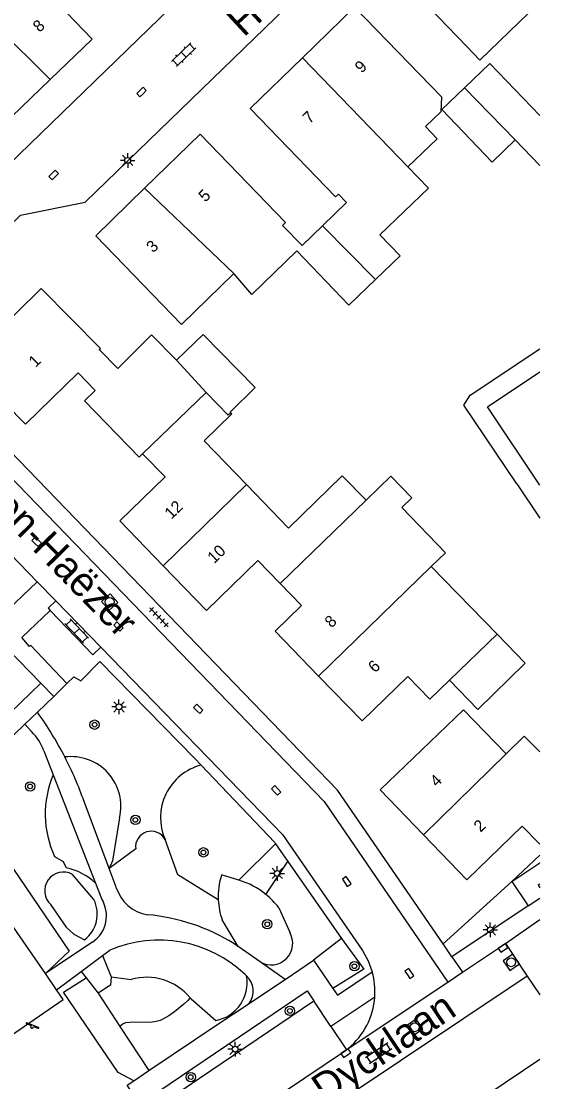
# Model space of a CAD drawing. Extents: x 136000 to 138005, y 398500 to 400500.
# Drawn here: x 137955.7 to 138000, y 399386.5 to 399477 of the extents above; entities that cross this region are included whole.
import ezdxf

# ---------------------------------------------------------------- set-up
doc = ezdxf.new("R2010")
doc.units = 0
for name, color, linetype in [('gg-afsc-erfafscheiding', 7, 'Continuous'), ('gg-afsc-hekwerk', 7, 'Continuous'), ('gg-afsc-muur', 7, 'Continuous'), ('gg-anno-huisnummerreeks BGT', 7, 'Continuous'), ('gg-anno-openbare ruimte label', 7, 'Continuous'), ('gg-bbg-gedigitaliseerde bebouwing', 7, 'Continuous'), ('gg-bbg-gedigitaliseerde bijgebouw', 7, 'Continuous'), ('gg-bbg-hoofdgebouw', 7, 'Continuous'), ('gg-bbg-tussenscheiding', 7, 'Continuous'), ('gg-knt-verharding', 7, 'Continuous'), ('gg-knt-verharding nz', 7, 'Continuous'), ('gt-grn-groengrens', 7, 'Continuous'), ('gt-grn-weggrens', 7, 'Continuous'), ('gt-symb-boom', 7, 'Continuous'), ('gt-symb-klinker verharding', 7, 'Continuous'), ('gt-symb-kolk', 7, 'Continuous'), ('gt-symb-lichtmast', 7, 'Continuous'), ('gt-symb-rioolschacht', 7, 'Continuous'), ('gt-symb-speelvoorziening', 7, 'Continuous'), ('gt-symb-tegel verharding', 7, 'Continuous')]:
    doc.layers.add(name, color=color, linetype=linetype)

# ---------------------------------------------------------------- blocks, each defined once
blk = doc.blocks.new('gt0-KOLK')
at = {"layer": 'gt-symb-kolk'}
blk.add_lwpolyline([(0, 0), (0.375, 0), (0.375, 0.4), (-0.375, 0.4), (-0.375, 0), (0, 0)], dxfattribs=at)
blk = doc.blocks.new('gt0-KL1')
at = {"layer": 'gt-symb-klinker verharding'}
for p, q in [((-1.15, 0.3), (1.15, 0.3)), ((-1, -0.3), (-1, 0.3)), ((-0.5, 0.3), (-0.5, 0.45)), ((0, -0.3), (0, 0.3)), ((0.5, 0.3), (0.5, 0.45)), ((1, -0.3), (1, 0.3)), ((-1.15, -0.3), (1.15, -0.3)), ((-0.5, -0.45), (-0.5, -0.3)), ((0.5, -0.45), (0.5, -0.3))]:
    blk.add_line(p, q, dxfattribs=at)
blk = doc.blocks.new('gt0-RS')
at = {"layer": 'gt-symb-rioolschacht'}
blk.add_lwpolyline([(-0.5, -0.5), (0.5, -0.5), (0.5, 0.5), (-0.5, 0.5)], close=True, dxfattribs=at)
blk.add_circle((0, 0), 0.375, dxfattribs=at)
blk = doc.blocks.new('gt0-LMAST')
at = {"layer": 'gt-symb-lichtmast'}
for p, q in [((-0.182, 0.173), (-0.447, 0.438)), ((-0.005, 0.246), (-0.005, 0.621)), ((0.172, 0.173), (0.437, 0.438)), ((-0.255, -0.004), (-0.63, -0.004)), ((-0.182, -0.181), (-0.447, -0.446)), ((-0.005, -0.254), (-0.005, -0.629)), ((0.437, -0.446), (0.172, -0.181)), ((0.245, -0.004), (0.62, -0.004))]:
    blk.add_line(p, q, dxfattribs=at)
blk.add_circle((-0.005, -0.004), 0.25, dxfattribs=at)
blk = doc.blocks.new('gt0-BOOM')
at = {"layer": 'gt-symb-boom'}
for radius in [0.4, 0.2]:
    blk.add_circle((0, 0), radius, dxfattribs=at)
blk = doc.blocks.new('gt0-SV')
at = {"layer": 'gt-symb-speelvoorziening'}
for p, q in [((-0.477, 0.255), (-0.08, 0.096)), ((0.542, -0.076), (-0.449, 0.324)), ((0.125, 0.014), (0.515, -0.143))]:
    blk.add_line(p, q, dxfattribs=at)
for centre, radius, start, end in [((-0.466, 0.291), 0.0369, 63.6251, 252.66016), ((-0.002, -0.005), 0.128, 127.68665, 8.59861), ((0.531, -0.111), 0.0363, 243.50852, 72.54358)]:
    blk.add_arc(centre, radius, start, end, dxfattribs=at)
blk = doc.blocks.new('gt0-TEG1')
at = {"layer": 'gt-symb-tegel verharding'}
for p, q in [((-1.125, 0), (1.125, 0)), ((-0.9, -0.25), (-0.9, 0.25)), ((-0.45, -0.25), (-0.45, 0.25)), ((0, -0.25), (0, 0.25)), ((0.45, -0.25), (0.45, 0.25)), ((0.9, -0.25), (0.9, 0.25))]:
    blk.add_line(p, q, dxfattribs=at)

msp = doc.modelspace()

# ---------------------------------------------------------------- linework, layer by layer
at = {"layer": 'gg-afsc-erfafscheiding'}
for p, q in [((137997.598, 399403.593), (138000, 399405.816)), ((137991.732, 399398.25), (137997.598, 399403.593))]:
    msp.add_line(p, q, dxfattribs=at)
at = {"layer": 'gg-afsc-hekwerk'}
for p, q in [((137952.077, 399403.896), (137957.752, 399395.72)), ((137957.752, 399395.72), (137957.758, 399395.712))]:
    msp.add_line(p, q, dxfattribs=at)
at = {"layer": 'gg-afsc-muur'}
msp.add_lwpolyline([(137998.043, 399437.533), (137993.521, 399444.239), (137994.041, 399445.094), (138000, 399449.073)], dxfattribs=at)
at = {"layer": 'gg-bbg-gedigitaliseerde bebouwing'}
for p, q in [((137986.49, 399482.43), (137993.772, 399474.875)), ((137991.604, 399470.583), (137984.17, 399478.23)), ((137971.333, 399441.2), (137974.938, 399437.474)), ((137983.111, 399438.227), (137978.544, 399433.746)), ((137983.111, 399438.227), (137985.163, 399436.135)), ((137974.938, 399437.474), (137978.544, 399433.746)), ((137996.347, 399424.699), (137990.733, 399430.478)), ((137990.607, 399419.135), (137992.284, 399420.761))]:
    msp.add_line(p, q, dxfattribs=at)
for points in [[(137997.951, 399478.91), (137999.068, 399477.751), (137994.885, 399473.72), (137993.772, 399474.875)], [(137991.604, 399470.583), (137991.532, 399469.293), (137990.224, 399468.037), (137991.221, 399466.998), (137988.724, 399464.601)], [(137986.341, 399458.797), (137990.481, 399462.77), (137988.724, 399464.601)], [(137962.06, 399458.72), (137969.395, 399451.153), (137973.855, 399455.483)], [(137986.341, 399458.797), (137988.068, 399456.998), (137985.953, 399454.969)], [(137979.246, 399457.439), (137975.395, 399453.701), (137973.855, 399455.483)], [(137985.953, 399454.969), (137983.696, 399452.802), (137979.246, 399457.439)], [(137971.333, 399441.2), (137973.694, 399443.511), (137973.604, 399443.603)], [(137985.163, 399436.135), (137987.28, 399438.187), (137989.067, 399436.343), (137988.207, 399435.51), (137991.945, 399431.653), (137990.733, 399430.478)], [(137986.36, 399411.4), (137993.468, 399418.251), (137997.123, 399414.473)], [(137997.123, 399414.473), (137998.677, 399415.994), (138000, 399414.642)]]:
    msp.add_lwpolyline(points, dxfattribs=at)
at = {"layer": 'gg-bbg-gedigitaliseerde bijgebouw'}
for p, q in [((137993.57, 399471.346), (137991.634, 399469.487)), ((137991.634, 399469.487), (137995.931, 399465.011)), ((137995.931, 399465.011), (137997.907, 399466.908)), ((137997.907, 399466.908), (138000, 399464.727))]:
    msp.add_line(p, q, dxfattribs=at)
for points in [[(137993.57, 399471.346), (137995.74, 399473.429), (138000, 399468.991)], [(137973.604, 399443.603), (137973.554, 399443.654), (137975.686, 399445.751), (137971.24, 399450.271), (137968.963, 399448.089)], [(137996.347, 399424.699), (137998.754, 399422.221), (137994.696, 399418.279), (137992.284, 399420.761)]]:
    msp.add_lwpolyline(points, dxfattribs=at)
at = {"layer": 'gg-bbg-hoofdgebouw'}
for p, q in [((137979.715, 399473.9), (137984.17, 399478.23)), ((137975.26, 399469.57), (137979.715, 399473.9)), ((137966.241, 399462.779), (137970.98, 399467.38)), ((137962.06, 399458.72), (137966.241, 399462.779)), ((137981.105, 399421.125), (137984.82, 399417.29)), ((137986.36, 399411.4), (137990.07, 399407.565))]:
    msp.add_line(p, q, dxfattribs=at)
for points in [[(137958.176, 399472.047), (137961.77, 399475.51), (137959.577, 399477.791)], [(137951.839, 399470.417), (137954.07, 399468.09), (137958.176, 399472.047)], [(137981.447, 399459.577), (137983.489, 399461.559), (137982.792, 399462.276), (137982.541, 399462.032), (137975.26, 399469.57)], [(137981.447, 399459.577), (137979.701, 399457.881), (137978.029, 399459.603), (137978.287, 399459.854), (137970.98, 399467.38)], [(137957.4, 399454.208), (137950.92, 399447.83), (137956.05, 399442.64), (137960.57, 399447.01), (137962.02, 399445.51), (137961.11, 399444.63), (137965.77, 399439.82), (137966.07, 399440.1)], [(137968.963, 399448.089), (137966.819, 399450.258), (137963.942, 399447.391), (137962.361, 399448.992), (137962.456, 399449.086), (137957.4, 399454.208)], [(137966.07, 399440.1), (137967.98, 399438.13), (137964.11, 399434.38), (137967.833, 399430.531)], [(137967.833, 399430.531), (137971.53, 399426.71), (137975.92, 399430.98), (137977.829, 399429.015)], [(137977.829, 399429.015), (137979.64, 399427.15), (137977.39, 399424.96), (137981.105, 399421.125)], [(137984.82, 399417.29), (137988.721, 399421.081), (137990.607, 399419.135)], [(137990.07, 399407.565), (137993.78, 399403.73), (137998.5, 399408.29), (138000, 399406.773)]]:
    msp.add_lwpolyline(points, dxfattribs=at)
at = {"layer": 'gg-bbg-tussenscheiding'}
for p, q in [((137958.176, 399472.047), (137951.16, 399479.004)), ((137979.715, 399473.9), (137987.144, 399466.247)), ((137993.57, 399471.346), (137997.907, 399466.908)), ((137987.144, 399466.247), (137988.724, 399464.601)), ((137966.241, 399462.779), (137973.855, 399455.483)), ((137981.447, 399459.577), (137985.953, 399454.969)), ((137968.963, 399448.089), (137971.491, 399445.344)), ((137966.07, 399440.1), (137971.491, 399445.344)), ((137967.833, 399430.531), (137974.938, 399437.474)), ((137977.829, 399429.015), (137985.163, 399436.135)), ((137981.105, 399421.125), (137990.733, 399430.478)), ((137992.284, 399420.761), (137996.347, 399424.699)), ((137990.07, 399407.565), (137997.123, 399414.473))]:
    msp.add_line(p, q, dxfattribs=at)
msp.add_lwpolyline([(137973.604, 399443.603), (137973.382, 399443.389), (137971.491, 399445.344)], dxfattribs=at)
at = {"layer": 'gg-knt-verharding'}
for p, q in [((137949.937, 399460.249), (137981.35, 399490.68)), ((137998.043, 399437.533), (138000, 399434.594)), ((137957.064, 399429.175), (137954.01, 399432.32)), ((137958.647, 399427.545), (137957.064, 399429.175)), ((137958.647, 399427.545), (137957.996, 399426.924)), ((137958.647, 399427.545), (137962.5, 399423.578)), ((137957.996, 399426.924), (137958.181, 399426.73)), ((137957.38, 399420.51), (137954.533, 399423.449)), ((137959.605, 399420.482), (137958.468, 399419.387)), ((137958.468, 399419.387), (137957.074, 399418.044)), ((137957.074, 399418.044), (137956, 399417.009)), ((137956, 399417.009), (137955.034, 399416.078)), ((137956, 399417.009), (137956.582, 399416.375)), ((137957.616, 399414.733), (137958.418, 399412.681)), ((137958.418, 399412.681), (137962.037, 399403.428)), ((137963.204, 399404.682), (137961.063, 399410.41)), ((137963.793, 399403.105), (137963.204, 399404.682)), ((137997.598, 399403.593), (138000, 399405.181)), ((137962.037, 399403.428), (137962.547, 399402.124)), ((137997.598, 399403.593), (137999.01, 399401.5)), ((137999.01, 399401.5), (137992.48, 399397.16)), ((137997.061, 399398.283), (138000, 399400.34)), ((137961.774, 399398.395), (137957.801, 399395.753)), ((137962.653, 399397.253), (137963.276, 399397.715)), ((137974.223, 399398.023), (137973.854, 399398.281)), ((137976.107, 399396.708), (137974.223, 399398.023)), ((137992.48, 399397.16), (137991.732, 399398.25)), ((137993.395, 399395.825), (137997.061, 399398.283)), ((137997.061, 399398.283), (137998.918, 399395.508)), ((137960.814, 399395.889), (137962.653, 399397.253)), ((137978.235, 399395.222), (137976.107, 399396.708)), ((137978.235, 399395.222), (137980.68, 399396.86)), ((137980.68, 399396.86), (137982.331, 399394.453)), ((137957.801, 399395.753), (137957.752, 399395.72)), ((137958.707, 399394.326), (137957.758, 399395.712)), ((137958.707, 399394.326), (137960.814, 399395.889)), ((137974.825, 399395.626), (137974.955, 399395.516)), ((137992.15, 399394.99), (137993.395, 399395.825)), ((137976.393, 399393.988), (137978.235, 399395.222)), ((137998.918, 399395.508), (138000, 399393.891)), ((137975.165, 399393.165), (137976.393, 399393.988)), ((137968.024, 399384.821), (137980.685, 399393.398)), ((137972.505, 399391.383), (137975.165, 399393.165)), ((137982.148, 399391.193), (137980.685, 399393.398)), ((137985.9, 399393.708), (137982.148, 399391.193)), ((137966.605, 399387.43), (137972.505, 399391.383)), ((137982.148, 399391.193), (137983.474, 399389.196)), ((137983.474, 399389.196), (137983.637, 399389.327)), ((137990.046, 399381.736), (138000, 399388.413)), ((137965.304, 399386.558), (137966.605, 399387.43))]:
    msp.add_line(p, q, dxfattribs=at)
for points in [[(137952.568, 399457.521), (137955.62, 399460.48), (137961.17, 399461.59), (138000, 399499.215)], [(137940.9, 399451.494), (137943.92, 399449.31), (137981.59, 399410.41), (137992.15, 399394.99)], [(137991.732, 399398.25), (137982.72, 399411.38), (137945.11, 399450.29)], [(138000, 399437.43), (137995.528, 399444.109), (138000, 399447.094)], [(137947.58, 399432.799), (137953.96, 399426.21), (137957.064, 399429.175)], [(137959.605, 399420.482), (137956.528, 399423.729), (137956.414, 399423.658), (137955.741, 399424.402), (137958.181, 399426.73)], [(137958.181, 399426.73), (137961.814, 399422.923), (137962.5, 399423.578)], [(137962.5, 399423.578), (137978.02, 399407.6), (137984.841, 399397.678), (137985.337, 399396.799), (137985.687, 399395.852)], [(137924.22, 399394.04), (137925.25, 399392.539), (137928.382, 399392.506), (137957.38, 399420.51)], [(138000, 399403.36), (137999.85, 399403.26), (138000, 399403.036)], [(137982.331, 399394.453), (137982.73, 399393.87), (137985.687, 399395.852)], [(137936.392, 399377.73), (137959.275, 399393.496), (137958.707, 399394.326)], [(137968.024, 399384.821), (137967.454, 399385.679), (137980.115, 399394.256), (137980.685, 399393.398)], [(137966.105, 399384.148), (137964.74, 399386.18), (137965.304, 399386.558)]]:
    msp.add_lwpolyline(points, dxfattribs=at)
for centre, radius, start, end in [((137932.767, 399400.501), 29.976, 27.21897, 35.81901), ((137953.707, 399413.418), 4.124, 18.59312, 45.80576), ((137932.654, 399400.417), 30.115, 19.37876, 27.26192), ((137967.036, 399404.088), 3.389, 196.86356, 260.75557), ((137960.256, 399400.654), 2.722, 303.90031, 32.67726), ((137964.977, 399383.974), 16.838, 58.18153, 84.83654), ((137967.473, 399387.948), 10.631, 46.24294, 113.25129), ((137979.64, 399394.169), 6.277, 355.79126, 15.55584), ((137973.754, 399394.224), 1.764, 323.12243, 47.08622), ((137979.638, 399394.168), 6.279, 309.56161, 355.80128)]:
    msp.add_arc(centre, radius, start, end, dxfattribs=at)
at = {"layer": 'gg-knt-verharding nz'}
for p, q in [((137998.918, 399395.508), (137982.677, 399384.658)), ((137970.769, 399380.69), (137983.474, 399389.196))]:
    msp.add_line(p, q, dxfattribs=at)
at = {"layer": 'gt-grn-groengrens'}
for p, q in [((137977.424, 399406.794), (137974.296, 399403.695)), ((137977.424, 399406.794), (137978.478, 399405.28)), ((137965.474, 399406.372), (137963.204, 399404.682)), ((137976.598, 399402.468), (137978.478, 399405.28)), ((137978.478, 399405.28), (137983.055, 399398.706)), ((137961.9, 399402.036), (137960.067, 399404.19)), ((137974.296, 399403.695), (137972.818, 399404.149)), ((137977.699, 399401.339), (137978.638, 399399.242)), ((137974.223, 399398.023), (137972.861, 399400.297)), ((137983.055, 399398.706), (137980.68, 399396.86)), ((137962.653, 399397.253), (137963.388, 399395.445)), ((137960.814, 399395.889), (137961.233, 399395.355)), ((137961.233, 399395.355), (137962.264, 399394.04)), ((137963.388, 399395.445), (137965.097, 399395.206)), ((137962.264, 399394.04), (137964.122, 399391.21)), ((137964.122, 399391.21), (137966.605, 399387.43))]:
    msp.add_line(p, q, dxfattribs=at)
for points in [[(137959.605, 399420.482), (137960.199, 399421.059), (137960.802, 399420.718), (137962.42, 399422.374), (137970.518, 399414.087), (137971.06, 399413.516)], [(137971.06, 399413.516), (137977.351, 399406.899), (137977.424, 399406.794)], [(137964.104, 399409.008), (137963.491, 399405.344), (137963.204, 399404.682)], [(137953.373, 399407.015), (137959.788, 399397.627), (137957.801, 399395.753)], [(137972.529, 399402.011), (137969.079, 399404.147), (137967.985, 399407.162)], [(137958.545, 399405.723), (137959.268, 399405.299), (137959.53, 399404.745)], [(137958.211, 399401.602), (137959.542, 399399.669), (137960.184, 399399.084), (137961.11, 399398.6)], [(137983.055, 399398.706), (137984.96, 399396.087), (137982.331, 399394.453)], [(137965.304, 399386.558), (137963.991, 399387.267), (137959.321, 399394.123), (137961.233, 399395.355)], [(137963.388, 399395.445), (137963.319, 399394.733), (137962.264, 399394.04)], [(137970.119, 399393.654), (137969.934, 399393.421), (137969.599, 399393.108), (137968.792, 399392.439), (137968.303, 399392.098), (137967.806, 399391.82), (137967.567, 399391.72), (137967.1, 399391.595), (137966.652, 399391.544), (137965.32, 399391.571), (137964.6, 399391.523), (137964.399, 399391.439), (137964.122, 399391.21)], [(137970.119, 399393.654), (137970.201, 399393.551), (137972.319, 399391.712)]]:
    msp.add_lwpolyline(points, dxfattribs=at)
for centre, radius, start, end in [((137959.944, 399409.973), 4.271, 346.93905, 96.99156), ((137972.232, 399409.028), 4.639, 104.63939, 203.71156), ((137966.377, 399409.346), 8.63, 157.26665, 204.82469), ((137966.804, 399406.529), 1.34, 28.20423, 186.72455), ((137958.645, 399400.016), 4.811, 45.16777, 79.40372), ((137959.308, 399402.775), 1.606, 61.77719, 226.92995), ((137978.547, 399402.286), 6.024, 161.98607, 182.61756), ((137972.282, 399397.144), 6.853, 50.96998, 72.91347), ((137959.408, 399400.8), 2.781, 307.72087, 26.38247), ((137978.496, 399402.278), 5.973, 182.55866, 199.36609), ((137972.248, 399397.124), 6.891, 37.71013, 50.85113), ((137977.039, 399398.308), 1.852, 239.771, 30.29687), ((137966.443, 399390.66), 4.741, 39.15822, 106.49528), ((137971.717, 399394.945), 3.288, 280.55337, 10.00621)]:
    msp.add_arc(centre, radius, start, end, dxfattribs=at)
at = {"layer": 'gt-grn-weggrens'}
for p, q in [((137958.468, 399419.387), (137957.38, 399420.51)), ((137999.01, 399401.5), (138000, 399402.161)), ((137992.48, 399397.16), (137993.395, 399395.825)), ((137983.637, 399389.327), (137992.15, 399394.99))]:
    msp.add_line(p, q, dxfattribs=at)

# ---------------------------------------------------------------- block references
at = {"layer": 'gt-symb-boom'}
for p in [(137961.968, 399416.97), (137956.457, 399411.695), (137965.45, 399408.836), (137971.263, 399406.068), (137976.712, 399399.929), (137984.161, 399396.345), (137978.647, 399392.534), (137970.18, 399386.884)]:
    msp.add_blockref('gt0-BOOM', p, dxfattribs=at)
at = {"layer": 'gt-symb-klinker verharding'}
for p, rotation in [((137969.571, 399474.182), 44.02760489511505), ((137960.446, 399424.971), -46.33787478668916), ((137986.228, 399388.938), 33.705956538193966)]:
    msp.add_blockref('gt0-KL1', p, dxfattribs=dict(at, rotation=rotation))
at = {"layer": 'gt-symb-kolk'}
for p, rotation in [((137966.109, 399470.846), 44.02760489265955), ((137958.613, 399463.763), 44.02760489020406), ((137956.872, 399432.433), -44.02760489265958), ((137963.864, 399425.214), -44.02760489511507), ((137970.677, 399418.173), -44.02760489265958), ((137977.326, 399411.218), -48.0000087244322), ((137983.344, 399403.474), -56.00796028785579), ((137996.97, 399397.743), 33.992039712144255), ((137988.693, 399395.621), -56.00796028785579), ((137983.544, 399388.757), 33.49940007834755)]:
    msp.add_blockref('gt0-KOLK', p, dxfattribs=dict(at, rotation=rotation))
at = {"layer": 'gt-symb-lichtmast'}
for p in [(137964.795, 399465.156), (137964.053, 399418.492), (137977.573, 399404.267), (137995.778, 399399.453), (137973.979, 399389.265)]:
    msp.add_blockref('gt0-LMAST', p, dxfattribs=at)
at = {"layer": 'gt-symb-rioolschacht'}
for p, rotation in [((137963.251, 399427.449), -48.00000872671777), ((137997.561, 399396.681), -56.00796028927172), ((137989.312, 399391.131), -56.00796028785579)]:
    msp.add_blockref('gt0-RS', p, dxfattribs=dict(at, rotation=rotation))
at = {"layer": 'gt-symb-speelvoorziening'}
msp.add_blockref('gt0-SV', (137956.622, 399391.187), dxfattribs=at)
at = {"layer": 'gt-symb-tegel verharding', "rotation": -45.89137585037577}
msp.add_blockref('gt0-TEG1', (137967.454, 399426.143), dxfattribs=at)

# ---------------------------------------------------------------- texts
at = {"layer": 'gg-anno-huisnummerreeks BGT'}
for s, rotation, p in [('8', 43.9, (137957.267, 399476.032)), ('9', 44.2, (137984.785, 399472.551)), ('7', 44.2, (137980.334, 399468.224)), ('5', 44.2, (137971.425, 399461.538)), ('3', 44.2, (137966.965, 399457.208)), ('1', 44.5, (137956.922, 399447.424)), ('12', 44, (137968.519, 399434.457)), ('10', 44, (137972.181, 399430.672)), ('8', 44.1, (137982.205, 399425.18)), ('6', 44.1, (137985.92, 399421.345)), ('4', 44, (137991.2, 399411.592)), ('2', 44, (137994.932, 399407.733))]:
    msp.add_text(s, height=1, rotation=rotation, dxfattribs=at).set_placement(p)
at = {"layer": 'gg-anno-openbare ruimte label'}
for s, rotation, p in [('Heuneind', 42.8, (137974.706, 399475.607)), ('Eben-Haëzer', 314.4, (137950.301, 399438.344)), ('Antonie van Dycklaan', 33.9, (137966.199, 399374.2))]:
    msp.add_text(s, height=2.5, rotation=rotation, dxfattribs=at).set_placement(p)

doc.saveas('drawing.dxf')
